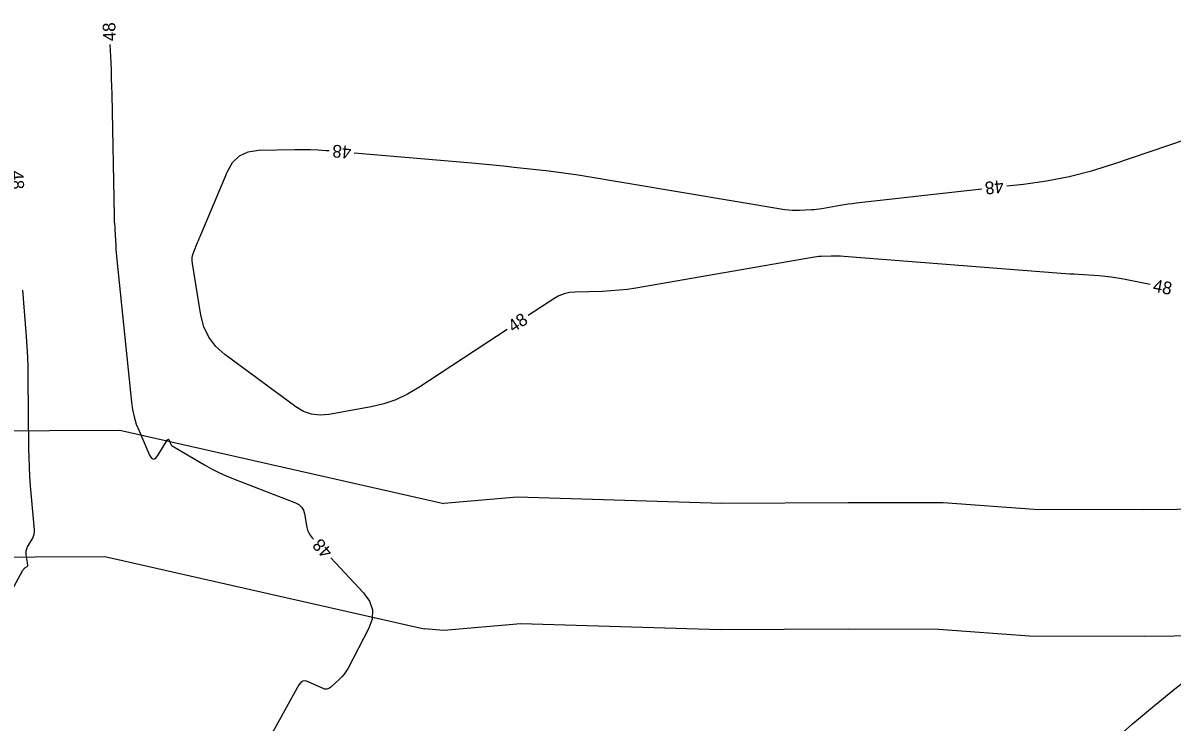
# Model space of a CAD drawing. Extents: x 2384780 to 2405861, y 547869 to 573706.
# Drawn here: x 2393194.6 to 2393376.2, y 552723.1 to 552833.5 of the extents above; entities that cross this region are included whole.
import ezdxf

# ---------------------------------------------------------------- set-up
doc = ezdxf.new("R2010")
doc.units = 0
for name, color, linetype in [('Old_Level_60', 7, 'Continuous'), ('Old_Level_63', 7, 'Continuous'), ('Prop Buffer Zone 1', 7, 'Continuous'), ('Prop Buffer Zone 2', 7, 'Continuous')]:
    doc.layers.add(name, color=color, linetype=linetype)

msp = doc.modelspace()

# ---------------------------------------------------------------- linework, layer by layer
at = {"layer": 'Old_Level_60'}
for points in [[(2393208.296, 552830.1575), (2393208.429, 552827.26975), (2393208.482, 552826.0235), (2393208.52675, 552824.77675), (2393208.563, 552823.53), (2393208.59075, 552822.28275), (2393208.95425, 552803.0225), (2393208.957, 552802.906), (2393208.9605, 552802.7895), (2393208.965, 552802.673), (2393208.9705, 552802.55675), (2393208.98975, 552802.1765), (2393208.9945, 552802.095), (2393209.00025, 552802.01375), (2393209.007, 552801.9325), (2393209.01475, 552801.85125), (2393209.06775, 552801.3355), (2393209.07825, 552801.225), (2393209.0875, 552801.1145), (2393209.09525, 552801.0035), (2393209.10175, 552800.89275), (2393209.233, 552798.3235), (2393209.26475, 552797.773), (2393209.3035, 552797.22325), (2393209.34925, 552796.67425), (2393209.402, 552796.1255), (2393211.713, 552773.59925), (2393211.8785, 552772.43), (2393212.13275, 552771.284), (2393212.4755, 552770.1615), (2393212.907, 552769.06225), (2393214.574, 552765.25325), (2393214.862, 552764.7725), (2393215.17175, 552764.597), (2393215.50325, 552764.72675), (2393215.85675, 552765.1615), (2393217.379, 552767.6155), (2393217.46425, 552767.7215), (2393217.5415, 552767.7515), (2393217.611, 552767.70625), (2393217.67275, 552767.58525), (2393217.86175, 552767.06675), (2393217.90975, 552766.96225), (2393217.97325, 552766.87025), (2393218.052, 552766.79075), (2393218.14625, 552766.72425), (2393223.26125, 552763.69925), (2393224.369, 552763.075), (2393225.49975, 552762.49825), (2393226.6535, 552761.9695), (2393227.8305, 552761.48825), (2393237.612, 552757.725), (2393238.16675, 552757.43575), (2393238.5955, 552757.04275), (2393238.8985, 552756.5465), (2393239.07575, 552755.9465), (2393239.44925, 552753.818), (2393239.55875, 552753.3765), (2393239.727, 552752.96425), (2393239.95425, 552752.5815), (2393240.2405, 552752.22775), (2393240.50425, 552751.94475)], [(2393350.05825, 552807.789), (2393352.69875, 552808.08675), (2393356.3285, 552808.59425), (2393359.9155, 552809.294), (2393363.45975, 552810.18525), (2393366.961, 552811.26875), (2393378.4275, 552815.15475)], [(2393271.09075, 552785.103), (2393257.131, 552775.90625), (2393255.35925, 552774.861), (2393253.51, 552774.0085), (2393251.58375, 552773.349), (2393249.58025, 552772.88275), (2393242.90875, 552771.67425), (2393241.5115, 552771.555), (2393240.179, 552771.716), (2393238.91125, 552772.1565), (2393237.70825, 552772.87725), (2393226.481, 552781.13), (2393225.0475, 552782.3985), (2393223.93325, 552783.86225), (2393223.138, 552785.521), (2393222.66175, 552787.375), (2393221.3395, 552795.527), (2393221.29525, 552796.00075), (2393221.317, 552796.46675), (2393221.40475, 552796.92475), (2393221.55875, 552797.375), (2393222.17, 552798.83275), (2393222.30075, 552799.145), (2393222.43175, 552799.4575), (2393222.56275, 552799.76975), (2393222.69375, 552800.08225), (2393226.8835, 552810.077), (2393227.7005, 552811.5055), (2393228.78775, 552812.53825), (2393230.14525, 552813.175), (2393231.773, 552813.41575), (2393237.532, 552813.55625), (2393238.7655, 552813.5695), (2393239.998, 552813.549), (2393241.2295, 552813.4945), (2393242.45975, 552813.40625), (2393242.94475, 552813.36475)], [(2393246.93025, 552813.024), (2393265.4965, 552811.43675), (2393267.1725, 552811.28825), (2393268.84775, 552811.12875), (2393270.52175, 552810.95875), (2393272.195, 552810.778), (2393277.6585, 552810.17), (2393278.82825, 552810.03175), (2393279.9955, 552809.87775), (2393281.16075, 552809.70775), (2393282.324, 552809.522), (2393314.95575, 552804.0835), (2393315.533, 552804.00325), (2393316.11225, 552803.95475), (2393316.69325, 552803.938), (2393317.27625, 552803.95275), (2393319.18275, 552804.0535), (2393319.59075, 552804.08125), (2393319.99725, 552804.121), (2393320.4025, 552804.17275), (2393320.80625, 552804.23675), (2393323.72075, 552804.7435), (2393324.346, 552804.84725), (2393324.9725, 552804.94175), (2393325.60025, 552805.027), (2393326.2295, 552805.10275), (2393346.0835, 552807.341)], [(2393372.73075, 552792.202), (2393368.50175, 552793.04725), (2393367.53175, 552793.2245), (2393366.5575, 552793.36925), (2393365.579, 552793.48175), (2393364.59625, 552793.562), (2393361.37875, 552793.771), (2393360.6895, 552793.817), (2393360.00025, 552793.865), (2393359.31125, 552793.91525), (2393358.6225, 552793.96775), (2393324.271, 552796.63625), (2393323.779, 552796.66775), (2393323.28675, 552796.6865), (2393322.794, 552796.69175), (2393322.30125, 552796.684), (2393320.69025, 552796.6375), (2393320.34575, 552796.6215), (2393320.0025, 552796.593), (2393319.6605, 552796.55225), (2393319.3195, 552796.49925), (2393291.40875, 552791.64725), (2393290.10475, 552791.445), (2393288.79575, 552791.291), (2393287.48225, 552791.1855), (2393286.16375, 552791.128), (2393281.84925, 552791.01925), (2393280.9435, 552790.935), (2393280.076, 552790.72975), (2393279.24675, 552790.403), (2393278.45525, 552789.95475), (2393274.43125, 552787.30375)], [(2393191.0285, 552740.525), (2393194.56975, 552747.0695), (2393194.63325, 552747.17275), (2393194.70725, 552747.2665), (2393194.7915, 552747.35125), (2393194.88625, 552747.42675), (2393195.21275, 552747.658), (2393195.27225, 552747.712), (2393195.311, 552747.77475), (2393195.32875, 552747.84625), (2393195.3255, 552747.9265), (2393195.07275, 552749.488), (2393195.0465, 552749.8175), (2393195.076, 552750.13675), (2393195.161, 552750.446), (2393195.302, 552750.745), (2393196.105, 552752.14475), (2393196.25175, 552752.45025), (2393196.348, 552752.76675), (2393196.39375, 552753.0945), (2393196.389, 552753.4335), (2393195.782, 552760.40475), (2393195.66675, 552761.89925), (2393195.58075, 552763.395), (2393195.52425, 552764.8925), (2393195.49725, 552766.391), (2393195.40625, 552777.43575), (2393195.37825, 552779.0705), (2393195.32075, 552780.70375), (2393195.234, 552782.336), (2393195.11775, 552783.967), (2393194.527, 552791.33175)], [(2393243.2305, 552749.01775), (2393248.4035, 552743.46375), (2393249.34425, 552742.152), (2393249.78625, 552740.7725), (2393249.72925, 552739.32475), (2393249.17325, 552737.80925), (2393245.937, 552731.58275), (2393245.656, 552731.09625), (2393245.335, 552730.64075), (2393244.974, 552730.216), (2393244.573, 552729.8225), (2393243.1975, 552728.5875), (2393242.89475, 552728.37675), (2393242.576, 552728.27425), (2393242.241, 552728.2795), (2393241.89, 552728.393), (2393239.647, 552729.439), (2393239.1945, 552729.577), (2393238.798, 552729.543), (2393238.45775, 552729.33675), (2393238.1735, 552728.95825), (2393232.05975, 552717.871)]]:
    msp.add_lwpolyline(points, dxfattribs=at)
at = {"layer": 'Old_Level_63'}
msp.add_circle((2393492.91434, 552580.66252), 187.93516, dxfattribs=at)
at = {"layer": 'Prop Buffer Zone 1'}
for points in [[(2393141.4525, 552748.8975), (2393207.522, 552749.22)], [(2393207.522, 552749.22), (2393257.95675, 552737.80225)], [(2393385.81975, 552736.73975), (2393371.761, 552736.58775), (2393353.63825, 552736.64475), (2393339.234, 552737.68675), (2393325.0035, 552737.7185), (2393304.76275, 552737.61875), (2393273.2335, 552738.59375), (2393261.05275, 552737.525), (2393257.95675, 552737.80225)]]:
    msp.add_lwpolyline(points, dxfattribs=at)
at = {"layer": 'Prop Buffer Zone 2'}
for points in [[(2393143.25425, 552768.894), (2393209.892, 552769.18975), (2393261.0705, 552757.6035)], [(2393387.56025, 552756.75975), (2393371.68425, 552756.588), (2393354.392, 552756.6425), (2393339.97875, 552757.68525), (2393324.9765, 552757.7185), (2393305.02275, 552757.62025), (2393272.6665, 552758.62075), (2393261.0705, 552757.6035)]]:
    msp.add_lwpolyline(points, dxfattribs=at)

# ---------------------------------------------------------------- texts
at = {"layer": 'Old_Level_60'}
for rotation, p in [(92.4233611, (2393209.26675, 552830.69525)), (175.1135389, (2393246.521, 552814.06275)), (272.8021417, (2393192.62975, 552810.1605)), (186.4324028, (2393349.45325, 552808.72725)), (348.6989472, (2393373.02125, 552791.12425)), (33.3771111, (2393272.0555, 552784.541)), (132.9665889, (2393243.624, 552750.0625))]:
    msp.add_text('48', height=2, rotation=rotation, dxfattribs=at).set_placement(p)

doc.saveas('drawing.dxf')
